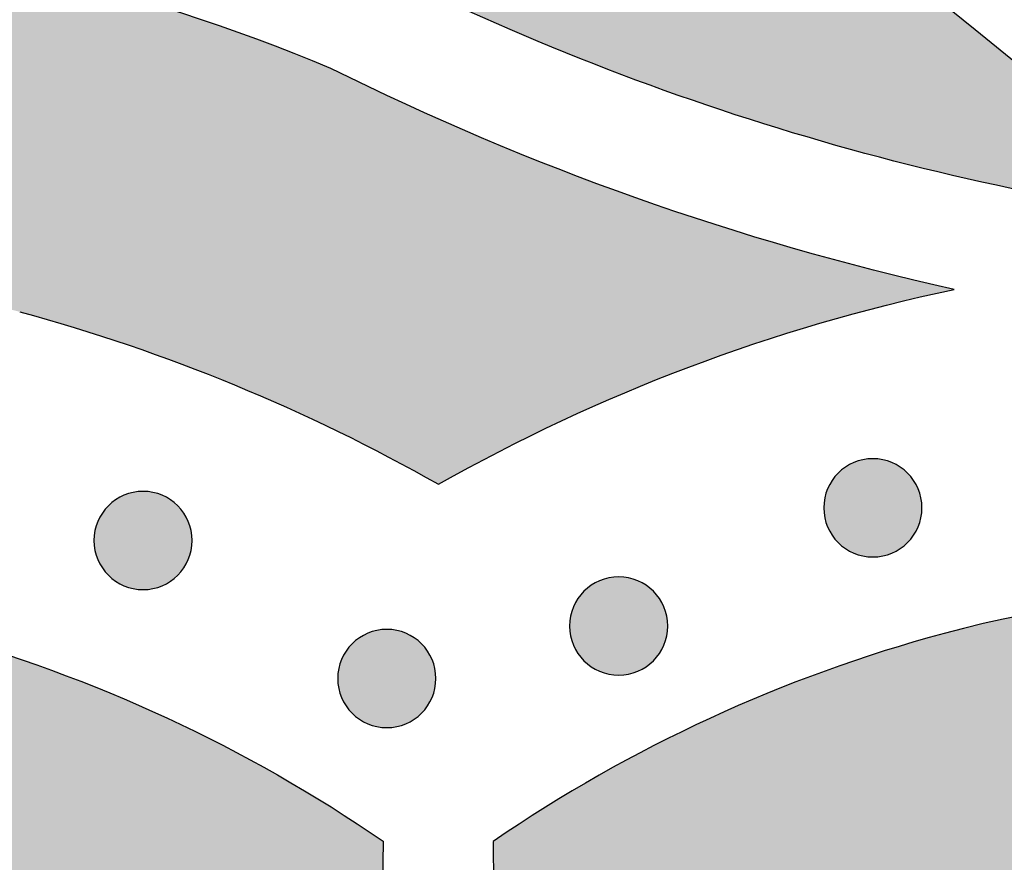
# Model space of a CAD drawing. Header units: millimetres. Extents: x -3873 to -97, y 912 to 4165.
# Tile 381 of 725: x -3118 to -3082, y 1728 to 1759. Entities that reach past the tile are written whole.
import ezdxf

# ---------------------------------------------------------------- set-up
doc = ezdxf.new("R2010")
doc.units = ezdxf.units.MM
doc.layers.add('pattern', color=7, linetype='Continuous', true_color=0x000000)

msp = doc.modelspace()

# ---------------------------------------------------------------- hatches: boundary and pattern name
at = {"layer": 'pattern'}
for points in [[(-3108.085, 1762.359), (-3113.944, 1766.516), (-3119.899, 1770.572), (-3125.947, 1774.523), (-3132.084, 1778.366), (-3138.309, 1782.099), (-3144.618, 1785.718), (-3151.008, 1789.221), (-3157.475, 1792.605), (-3164.018, 1795.867), (-3170.631, 1799.006), (-3177.312, 1802.018), (-3184.057, 1804.903), (-3190.862, 1807.657), (-3197.723, 1810.279), (-3204.637, 1812.767), (-3211.6, 1815.12), (-3218.608, 1817.337), (-3225.656, 1819.416), (-3232.741, 1821.355), (-3239.858, 1823.155), (-3247.003, 1824.814), (-3254.173, 1826.332), (-3261.363, 1827.708), (-3268.568, 1828.943), (-3275.786, 1830.035), (-3283.01, 1830.986), (-3290.238, 1831.794), (-3297.466, 1832.462), (-3304.688, 1832.988), (-3311.902, 1833.375), (-3319.102, 1833.622), (-3326.286, 1833.731), (-3326.275, 1845.732), (-3317.88, 1845.595), (-3309.461, 1845.275), (-3301.021, 1844.769), (-3292.568, 1844.078), (-3284.107, 1843.199), (-3275.645, 1842.131), (-3267.187, 1840.875), (-3258.741, 1839.428), (-3250.312, 1837.792), (-3241.907, 1835.966), (-3233.533, 1833.952), (-3225.194, 1831.748), (-3216.899, 1829.358), (-3208.652, 1826.781), (-3200.462, 1824.02), (-3192.332, 1821.076), (-3184.271, 1817.951), (-3176.283, 1814.649), (-3168.374, 1811.171), (-3160.551, 1807.52), (-3152.819, 1803.7), (-3145.183, 1799.714), (-3137.648, 1795.565), (-3130.221, 1791.258), (-3122.904, 1786.797), (-3115.704, 1782.185), (-3108.625, 1777.428), (-3101.671, 1772.529), (-3094.846, 1767.494), (-3088.153, 1762.328), (-3081.597, 1757.035), (-3075.181, 1751.621), (-3077.324, 1751.931), (-3079.463, 1752.29), (-3081.597, 1752.698), (-3083.724, 1753.156), (-3085.842, 1753.664), (-3087.95, 1754.22), (-3090.045, 1754.824), (-3092.126, 1755.477), (-3094.192, 1756.178), (-3096.241, 1756.926), (-3098.271, 1757.72), (-3100.28, 1758.559), (-3102.268, 1759.444), (-3104.232, 1760.373), (-3106.171, 1761.345)], [(-3179.837, 1680.423), (-3178.942, 1679.282), (-3178.078, 1678.114), (-3177.244, 1676.919), (-3176.443, 1675.699), (-3175.675, 1674.455), (-3174.941, 1673.188), (-3174.244, 1671.899), (-3173.582, 1670.591), (-3172.958, 1669.265), (-3172.372, 1667.923), (-3171.824, 1666.565), (-3171.315, 1665.194), (-3170.846, 1663.812), (-3170.417, 1662.419), (-3170.028, 1661.019), (-3169.679, 1659.612), (-3169.49, 1661.154), (-3169.26, 1662.694), (-3168.989, 1664.23), (-3168.678, 1665.762), (-3168.326, 1667.287), (-3167.933, 1668.804), (-3167.5, 1670.31), (-3167.028, 1671.806), (-3166.516, 1673.289), (-3165.966, 1674.757), (-3165.378, 1676.209), (-3164.752, 1677.643), (-3164.09, 1679.059), (-3163.392, 1680.455), (-3162.659, 1681.829), (-3161.893, 1683.18), (-3162.872, 1684.98), (-3163.797, 1686.812), (-3164.664, 1688.675), (-3165.473, 1690.564), (-3166.222, 1692.478), (-3166.91, 1694.414), (-3167.536, 1696.369), (-3168.1, 1698.339), (-3168.335, 1699.24), (-3168.553, 1700.148), (-3168.756, 1701.061), (-3168.943, 1701.98), (-3169.114, 1702.904), (-3169.268, 1703.832), (-3169.406, 1704.764), (-3169.527, 1705.701), (-3169.631, 1706.64), (-3169.719, 1707.583), (-3169.789, 1708.527), (-3169.842, 1709.474), (-3169.878, 1710.422), (-3169.897, 1711.371), (-3169.899, 1712.32), (-3169.883, 1713.27), (-3169.85, 1714.219), (-3169.8, 1715.167), (-3169.733, 1716.114), (-3169.649, 1717.059), (-3169.547, 1718.002), (-3169.429, 1718.942), (-3169.293, 1719.878), (-3169.141, 1720.811), (-3168.973, 1721.74), (-3168.787, 1722.664), (-3168.586, 1723.584), (-3168.368, 1724.497), (-3168.135, 1725.406), (-3167.886, 1726.307), (-3167.621, 1727.203), (-3167.341, 1728.091), (-3167.061, 1728.913), (-3166.756, 1729.732), (-3166.425, 1730.546), (-3166.068, 1731.356), (-3165.686, 1732.158), (-3165.279, 1732.953), (-3164.847, 1733.74), (-3164.39, 1734.516), (-3163.908, 1735.281), (-3163.403, 1736.034), (-3162.873, 1736.773), (-3162.321, 1737.498), (-3161.746, 1738.207), (-3161.149, 1738.9), (-3160.531, 1739.575), (-3159.893, 1740.231), (-3159.235, 1740.868), (-3158.559, 1741.485), (-3157.865, 1742.08), (-3157.155, 1742.654), (-3156.429, 1743.205), (-3155.689, 1743.733), (-3154.935, 1744.237), (-3154.169, 1744.718), (-3153.392, 1745.173), (-3152.605, 1745.604), (-3151.809, 1746.009), (-3151.005, 1746.39), (-3150.195, 1746.745), (-3149.38, 1747.074), (-3148.56, 1747.378), (-3147.738, 1747.657), (-3146.849, 1747.935), (-3145.954, 1748.198), (-3145.051, 1748.445), (-3144.143, 1748.677), (-3143.229, 1748.893), (-3142.309, 1749.093), (-3141.384, 1749.276), (-3140.455, 1749.443), (-3139.522, 1749.593), (-3138.585, 1749.727), (-3137.645, 1749.843), (-3136.702, 1749.943), (-3135.757, 1750.026), (-3134.81, 1750.091), (-3133.862, 1750.139), (-3132.912, 1750.17), (-3131.963, 1750.184), (-3131.013, 1750.181), (-3130.064, 1750.16), (-3129.116, 1750.122), (-3128.17, 1750.067), (-3127.225, 1749.995), (-3126.283, 1749.906), (-3125.344, 1749.8), (-3124.408, 1749.677), (-3123.476, 1749.537), (-3122.548, 1749.381), (-3121.624, 1749.209), (-3120.706, 1749.02), (-3119.793, 1748.815), (-3118.886, 1748.595), (-3117.985, 1748.359), (-3116.017, 1747.792), (-3114.066, 1747.162), (-3112.133, 1746.471), (-3110.222, 1745.719), (-3108.335, 1744.908), (-3106.476, 1744.038), (-3104.647, 1743.111), (-3102.85, 1742.129), (-3101.759, 1742.731), (-3100.656, 1743.313), (-3099.541, 1743.875), (-3098.414, 1744.415), (-3097.276, 1744.934), (-3096.128, 1745.432), (-3094.97, 1745.908), (-3093.803, 1746.361), (-3092.628, 1746.793), (-3091.445, 1747.201), (-3090.254, 1747.587), (-3089.057, 1747.95), (-3087.855, 1748.289), (-3086.647, 1748.605), (-3085.434, 1748.898), (-3084.218, 1749.168), (-3087.125, 1749.862), (-3090.013, 1750.646), (-3092.879, 1751.517), (-3095.719, 1752.475), (-3098.528, 1753.519), (-3101.303, 1754.646), (-3104.04, 1755.856), (-3106.735, 1757.147), (-3108.032, 1757.676), (-3109.344, 1758.179), (-3110.672, 1758.655), (-3112.015, 1759.103), (-3113.371, 1759.522), (-3114.739, 1759.912), (-3116.119, 1760.273), (-3117.511, 1760.604), (-3118.912, 1760.904), (-3120.321, 1761.173), (-3121.739, 1761.412), (-3123.163, 1761.618), (-3124.593, 1761.793), (-3126.028, 1761.936), (-3127.466, 1762.047), (-3128.907, 1762.125), (-3130.349, 1762.171), (-3131.791, 1762.185), (-3133.233, 1762.166), (-3134.673, 1762.115), (-3136.11, 1762.032), (-3137.543, 1761.917), (-3138.97, 1761.77), (-3140.392, 1761.592), (-3141.806, 1761.382), (-3143.213, 1761.141), (-3144.61, 1760.871), (-3145.997, 1760.57), (-3147.373, 1760.239), (-3148.737, 1759.88), (-3150.088, 1759.492), (-3151.425, 1759.076), (-3152.572, 1758.688), (-3153.714, 1758.264), (-3154.851, 1757.805), (-3155.98, 1757.31), (-3157.1, 1756.78), (-3158.21, 1756.214), (-3159.307, 1755.614), (-3160.39, 1754.979), (-3161.458, 1754.309), (-3162.509, 1753.606), (-3163.541, 1752.87), (-3164.553, 1752.102), (-3165.544, 1751.302), (-3166.511, 1750.472), (-3167.453, 1749.613), (-3168.37, 1748.725), (-3169.26, 1747.81), (-3170.121, 1746.869), (-3170.953, 1745.903), (-3171.755, 1744.914), (-3172.525, 1743.904), (-3173.263, 1742.873), (-3173.968, 1741.824), (-3174.639, 1740.757), (-3175.276, 1739.675), (-3175.879, 1738.579), (-3176.447, 1737.47), (-3176.979, 1736.351), (-3177.476, 1735.223), (-3177.937, 1734.087), (-3178.363, 1732.945), (-3178.754, 1731.8), (-3179.262, 1730.162), (-3179.726, 1728.512), (-3180.146, 1726.849), (-3180.522, 1725.177), (-3181.061, 1722.428), (-3181.525, 1719.657), (-3181.913, 1716.868), (-3182.224, 1714.064), (-3182.456, 1711.248), (-3182.611, 1708.424), (-3182.686, 1705.594), (-3182.683, 1702.762), (-3182.6, 1699.931), (-3182.438, 1697.104), (-3182.197, 1694.286), (-3181.878, 1691.478), (-3181.482, 1688.685), (-3181.009, 1685.909), (-3180.46, 1683.154)], [(-3088.407, 1742.536), (-3088.379, 1742.564), (-3088.35, 1742.591), (-3088.32, 1742.617), (-3088.289, 1742.644), (-3088.257, 1742.669), (-3088.225, 1742.695), (-3088.192, 1742.719), (-3088.158, 1742.743), (-3088.123, 1742.767), (-3088.087, 1742.789), (-3088.05, 1742.811), (-3088.013, 1742.832), (-3087.975, 1742.853), (-3087.936, 1742.873), (-3087.897, 1742.891), (-3087.857, 1742.909), (-3087.816, 1742.926), (-3087.775, 1742.942), (-3087.733, 1742.957), (-3087.69, 1742.971), (-3087.647, 1742.985), (-3087.604, 1742.997), (-3087.56, 1743.007), (-3087.516, 1743.017), (-3087.471, 1743.026), (-3087.426, 1743.034), (-3087.381, 1743.04), (-3087.335, 1743.045), (-3087.29, 1743.049), (-3087.244, 1743.052), (-3087.198, 1743.054), (-3087.152, 1743.055), (-3087.106, 1743.054), (-3087.06, 1743.052), (-3087.014, 1743.049), (-3086.969, 1743.045), (-3086.923, 1743.04), (-3086.878, 1743.033), (-3086.833, 1743.025), (-3086.788, 1743.017), (-3086.744, 1743.007), (-3086.7, 1742.996), (-3086.657, 1742.984), (-3086.614, 1742.97), (-3086.571, 1742.956), (-3086.529, 1742.941), (-3086.488, 1742.925), (-3086.447, 1742.908), (-3086.407, 1742.89), (-3086.368, 1742.871), (-3086.329, 1742.851), (-3086.291, 1742.831), (-3086.254, 1742.81), (-3086.217, 1742.787), (-3086.182, 1742.765), (-3086.147, 1742.741), (-3086.113, 1742.717), (-3086.079, 1742.692), (-3086.047, 1742.667), (-3086.015, 1742.641), (-3085.985, 1742.615), (-3085.955, 1742.588), (-3085.926, 1742.561), (-3085.898, 1742.534), (-3085.87, 1742.505), (-3085.843, 1742.476), (-3085.816, 1742.447), (-3085.79, 1742.416), (-3085.765, 1742.384), (-3085.739, 1742.352), (-3085.715, 1742.318), (-3085.691, 1742.284), (-3085.667, 1742.249), (-3085.645, 1742.214), (-3085.623, 1742.177), (-3085.601, 1742.14), (-3085.581, 1742.102), (-3085.561, 1742.063), (-3085.542, 1742.024), (-3085.525, 1741.983), (-3085.508, 1741.943), (-3085.492, 1741.901), (-3085.476, 1741.859), (-3085.462, 1741.817), (-3085.449, 1741.774), (-3085.437, 1741.73), (-3085.426, 1741.686), (-3085.417, 1741.642), (-3085.408, 1741.598), (-3085.4, 1741.553), (-3085.394, 1741.507), (-3085.389, 1741.462), (-3085.385, 1741.416), (-3085.382, 1741.37), (-3085.38, 1741.324), (-3085.379, 1741.279), (-3085.38, 1741.233), (-3085.382, 1741.187), (-3085.385, 1741.141), (-3085.389, 1741.095), (-3085.394, 1741.05), (-3085.401, 1741.005), (-3085.408, 1740.96), (-3085.417, 1740.915), (-3085.427, 1740.871), (-3085.438, 1740.827), (-3085.45, 1740.783), (-3085.463, 1740.74), (-3085.478, 1740.698), (-3085.493, 1740.656), (-3085.509, 1740.615), (-3085.526, 1740.574), (-3085.544, 1740.534), (-3085.563, 1740.495), (-3085.582, 1740.456), (-3085.603, 1740.418), (-3085.624, 1740.381), (-3085.646, 1740.344), (-3085.669, 1740.308), (-3085.693, 1740.273), (-3085.717, 1740.239), (-3085.741, 1740.206), (-3085.767, 1740.174), (-3085.792, 1740.142), (-3085.819, 1740.111), (-3085.845, 1740.082), (-3085.873, 1740.053), (-3085.9, 1740.024), (-3085.928, 1739.997), (-3085.957, 1739.97), (-3085.987, 1739.943), (-3086.018, 1739.917), (-3086.05, 1739.891), (-3086.082, 1739.866), (-3086.115, 1739.841), (-3086.15, 1739.817), (-3086.185, 1739.794), (-3086.22, 1739.771), (-3086.257, 1739.749), (-3086.294, 1739.728), (-3086.332, 1739.708), (-3086.371, 1739.688), (-3086.41, 1739.669), (-3086.45, 1739.651), (-3086.491, 1739.634), (-3086.533, 1739.618), (-3086.575, 1739.603), (-3086.617, 1739.589), (-3086.66, 1739.576), (-3086.703, 1739.564), (-3086.747, 1739.553), (-3086.792, 1739.543), (-3086.836, 1739.535), (-3086.881, 1739.527), (-3086.927, 1739.521), (-3086.972, 1739.515), (-3087.018, 1739.511), (-3087.063, 1739.508), (-3087.109, 1739.507), (-3087.155, 1739.506), (-3087.201, 1739.507), (-3087.247, 1739.508), (-3087.293, 1739.511), (-3087.339, 1739.516), (-3087.384, 1739.521), (-3087.429, 1739.527), (-3087.474, 1739.535), (-3087.519, 1739.544), (-3087.563, 1739.554), (-3087.607, 1739.565), (-3087.65, 1739.577), (-3087.693, 1739.59), (-3087.736, 1739.604), (-3087.778, 1739.619), (-3087.819, 1739.636), (-3087.86, 1739.653), (-3087.9, 1739.671), (-3087.939, 1739.689), (-3087.978, 1739.709), (-3088.016, 1739.73), (-3088.053, 1739.751), (-3088.09, 1739.773), (-3088.125, 1739.796), (-3088.16, 1739.819), (-3088.194, 1739.843), (-3088.228, 1739.868), (-3088.26, 1739.893), (-3088.292, 1739.919), (-3088.322, 1739.945), (-3088.352, 1739.972), (-3088.381, 1739.999), (-3088.409, 1740.027), (-3088.437, 1740.055), (-3088.464, 1740.084), (-3088.491, 1740.114), (-3088.517, 1740.145), (-3088.543, 1740.176), (-3088.568, 1740.209), (-3088.593, 1740.242), (-3088.617, 1740.276), (-3088.64, 1740.311), (-3088.663, 1740.347), (-3088.685, 1740.383), (-3088.706, 1740.421), (-3088.726, 1740.459), (-3088.746, 1740.498), (-3088.765, 1740.537), (-3088.783, 1740.577), (-3088.8, 1740.618), (-3088.816, 1740.659), (-3088.831, 1740.701), (-3088.845, 1740.744), (-3088.858, 1740.787), (-3088.87, 1740.83), (-3088.881, 1740.874), (-3088.891, 1740.918), (-3088.899, 1740.963), (-3088.907, 1741.008), (-3088.913, 1741.053), (-3088.919, 1741.099), (-3088.923, 1741.144), (-3088.926, 1741.19), (-3088.927, 1741.236), (-3088.928, 1741.282), (-3088.927, 1741.328), (-3088.925, 1741.374), (-3088.922, 1741.42), (-3088.918, 1741.465), (-3088.913, 1741.511), (-3088.906, 1741.556), (-3088.899, 1741.601), (-3088.89, 1741.645), (-3088.88, 1741.69), (-3088.869, 1741.734), (-3088.857, 1741.777), (-3088.844, 1741.82), (-3088.83, 1741.863), (-3088.814, 1741.904), (-3088.798, 1741.946), (-3088.781, 1741.987), (-3088.763, 1742.027), (-3088.744, 1742.066), (-3088.725, 1742.105), (-3088.704, 1742.143), (-3088.683, 1742.18), (-3088.661, 1742.216), (-3088.638, 1742.252), (-3088.615, 1742.287), (-3088.591, 1742.321), (-3088.566, 1742.354), (-3088.541, 1742.387), (-3088.515, 1742.418), (-3088.489, 1742.449), (-3088.462, 1742.479), (-3088.435, 1742.508)], [(-3114.779, 1741.356), (-3114.751, 1741.384), (-3114.722, 1741.411), (-3114.692, 1741.438), (-3114.661, 1741.464), (-3114.63, 1741.49), (-3114.597, 1741.515), (-3114.564, 1741.539), (-3114.53, 1741.563), (-3114.495, 1741.587), (-3114.459, 1741.609), (-3114.423, 1741.631), (-3114.385, 1741.653), (-3114.347, 1741.673), (-3114.309, 1741.693), (-3114.269, 1741.712), (-3114.229, 1741.729), (-3114.188, 1741.746), (-3114.147, 1741.762), (-3114.105, 1741.778), (-3114.062, 1741.792), (-3114.019, 1741.805), (-3113.976, 1741.817), (-3113.932, 1741.828), (-3113.888, 1741.837), (-3113.843, 1741.846), (-3113.798, 1741.854), (-3113.753, 1741.86), (-3113.707, 1741.865), (-3113.662, 1741.87), (-3113.616, 1741.872), (-3113.57, 1741.874), (-3113.524, 1741.875), (-3113.478, 1741.874), (-3113.432, 1741.872), (-3113.387, 1741.869), (-3113.341, 1741.865), (-3113.295, 1741.86), (-3113.25, 1741.853), (-3113.205, 1741.846), (-3113.161, 1741.837), (-3113.116, 1741.827), (-3113.072, 1741.816), (-3113.029, 1741.804), (-3112.986, 1741.791), (-3112.944, 1741.776), (-3112.902, 1741.761), (-3112.86, 1741.745), (-3112.82, 1741.728), (-3112.779, 1741.71), (-3112.74, 1741.691), (-3112.701, 1741.672), (-3112.663, 1741.651), (-3112.626, 1741.63), (-3112.59, 1741.608), (-3112.554, 1741.585), (-3112.519, 1741.561), (-3112.485, 1741.537), (-3112.452, 1741.513), (-3112.419, 1741.487), (-3112.388, 1741.462), (-3112.357, 1741.435), (-3112.327, 1741.409), (-3112.298, 1741.381), (-3112.27, 1741.354), (-3112.242, 1741.326), (-3112.215, 1741.297), (-3112.189, 1741.267), (-3112.162, 1741.236), (-3112.137, 1741.204), (-3112.112, 1741.172), (-3112.087, 1741.139), (-3112.063, 1741.104), (-3112.039, 1741.069), (-3112.017, 1741.034), (-3111.995, 1740.997), (-3111.974, 1740.96), (-3111.953, 1740.922), (-3111.933, 1740.883), (-3111.915, 1740.844), (-3111.897, 1740.804), (-3111.88, 1740.763), (-3111.864, 1740.721), (-3111.849, 1740.68), (-3111.835, 1740.637), (-3111.822, 1740.594), (-3111.81, 1740.551), (-3111.799, 1740.507), (-3111.789, 1740.462), (-3111.78, 1740.418), (-3111.773, 1740.373), (-3111.766, 1740.327), (-3111.761, 1740.282), (-3111.757, 1740.236), (-3111.754, 1740.191), (-3111.752, 1740.145), (-3111.752, 1740.099), (-3111.752, 1740.053), (-3111.754, 1740.007), (-3111.757, 1739.961), (-3111.761, 1739.915), (-3111.767, 1739.87), (-3111.773, 1739.825), (-3111.781, 1739.78), (-3111.789, 1739.735), (-3111.799, 1739.691), (-3111.81, 1739.647), (-3111.822, 1739.604), (-3111.836, 1739.561), (-3111.85, 1739.518), (-3111.865, 1739.476), (-3111.881, 1739.435), (-3111.898, 1739.394), (-3111.916, 1739.354), (-3111.935, 1739.315), (-3111.955, 1739.276), (-3111.975, 1739.238), (-3111.997, 1739.201), (-3112.019, 1739.164), (-3112.041, 1739.129), (-3112.065, 1739.094), (-3112.089, 1739.06), (-3112.114, 1739.026), (-3112.139, 1738.994), (-3112.165, 1738.962), (-3112.191, 1738.932), (-3112.218, 1738.902), (-3112.245, 1738.873), (-3112.272, 1738.845), (-3112.301, 1738.817), (-3112.33, 1738.79), (-3112.36, 1738.763), (-3112.39, 1738.737), (-3112.422, 1738.711), (-3112.454, 1738.686), (-3112.488, 1738.662), (-3112.522, 1738.637), (-3112.557, 1738.614), (-3112.593, 1738.591), (-3112.629, 1738.569), (-3112.666, 1738.548), (-3112.704, 1738.528), (-3112.743, 1738.508), (-3112.783, 1738.489), (-3112.823, 1738.471), (-3112.863, 1738.454), (-3112.905, 1738.438), (-3112.947, 1738.423), (-3112.989, 1738.409), (-3113.032, 1738.396), (-3113.076, 1738.384), (-3113.12, 1738.373), (-3113.164, 1738.363), (-3113.209, 1738.355), (-3113.254, 1738.347), (-3113.299, 1738.341), (-3113.344, 1738.335), (-3113.39, 1738.331), (-3113.436, 1738.328), (-3113.482, 1738.327), (-3113.527, 1738.326), (-3113.573, 1738.327), (-3113.619, 1738.329), (-3113.665, 1738.332), (-3113.711, 1738.336), (-3113.756, 1738.341), (-3113.801, 1738.348), (-3113.846, 1738.355), (-3113.891, 1738.364), (-3113.935, 1738.374), (-3113.979, 1738.385), (-3114.023, 1738.397), (-3114.066, 1738.41), (-3114.108, 1738.424), (-3114.15, 1738.44), (-3114.191, 1738.456), (-3114.232, 1738.473), (-3114.272, 1738.491), (-3114.312, 1738.51), (-3114.35, 1738.529), (-3114.388, 1738.55), (-3114.425, 1738.571), (-3114.462, 1738.593), (-3114.498, 1738.616), (-3114.533, 1738.639), (-3114.567, 1738.663), (-3114.6, 1738.688), (-3114.632, 1738.713), (-3114.664, 1738.739), (-3114.695, 1738.766), (-3114.724, 1738.792), (-3114.753, 1738.819), (-3114.782, 1738.847), (-3114.809, 1738.875), (-3114.836, 1738.904), (-3114.863, 1738.934), (-3114.889, 1738.965), (-3114.915, 1738.997), (-3114.94, 1739.029), (-3114.965, 1739.062), (-3114.989, 1739.096), (-3115.012, 1739.131), (-3115.035, 1739.167), (-3115.057, 1739.204), (-3115.078, 1739.241), (-3115.098, 1739.279), (-3115.118, 1739.318), (-3115.137, 1739.357), (-3115.155, 1739.397), (-3115.172, 1739.438), (-3115.188, 1739.479), (-3115.203, 1739.521), (-3115.217, 1739.564), (-3115.23, 1739.607), (-3115.242, 1739.65), (-3115.253, 1739.694), (-3115.263, 1739.739), (-3115.272, 1739.783), (-3115.279, 1739.828), (-3115.286, 1739.873), (-3115.291, 1739.919), (-3115.295, 1739.965), (-3115.298, 1740.01), (-3115.3, 1740.056), (-3115.3, 1740.102), (-3115.299, 1740.148), (-3115.298, 1740.194), (-3115.295, 1740.24), (-3115.29, 1740.285), (-3115.285, 1740.331), (-3115.279, 1740.376), (-3115.271, 1740.421), (-3115.262, 1740.466), (-3115.252, 1740.51), (-3115.241, 1740.554), (-3115.229, 1740.597), (-3115.216, 1740.64), (-3115.202, 1740.683), (-3115.187, 1740.725), (-3115.171, 1740.766), (-3115.153, 1740.807), (-3115.135, 1740.847), (-3115.117, 1740.886), (-3115.097, 1740.925), (-3115.076, 1740.963), (-3115.055, 1741), (-3115.033, 1741.037), (-3115.01, 1741.072), (-3114.987, 1741.107), (-3114.963, 1741.141), (-3114.938, 1741.175), (-3114.913, 1741.207), (-3114.887, 1741.239), (-3114.861, 1741.269), (-3114.834, 1741.299), (-3114.807, 1741.328)], [(-3097.593, 1738.269), (-3097.564, 1738.296), (-3097.535, 1738.324), (-3097.505, 1738.35), (-3097.475, 1738.376), (-3097.443, 1738.402), (-3097.411, 1738.427), (-3097.377, 1738.452), (-3097.343, 1738.476), (-3097.308, 1738.499), (-3097.272, 1738.522), (-3097.236, 1738.544), (-3097.199, 1738.565), (-3097.161, 1738.586), (-3097.122, 1738.605), (-3097.082, 1738.624), (-3097.042, 1738.642), (-3097.002, 1738.659), (-3096.96, 1738.675), (-3096.918, 1738.69), (-3096.876, 1738.704), (-3096.833, 1738.717), (-3096.789, 1738.729), (-3096.745, 1738.74), (-3096.701, 1738.75), (-3096.656, 1738.759), (-3096.611, 1738.766), (-3096.566, 1738.773), (-3096.521, 1738.778), (-3096.475, 1738.782), (-3096.429, 1738.785), (-3096.383, 1738.787), (-3096.337, 1738.787), (-3096.292, 1738.787), (-3096.246, 1738.785), (-3096.2, 1738.782), (-3096.154, 1738.778), (-3096.109, 1738.772), (-3096.064, 1738.766), (-3096.019, 1738.758), (-3095.974, 1738.749), (-3095.93, 1738.739), (-3095.886, 1738.728), (-3095.842, 1738.716), (-3095.799, 1738.703), (-3095.757, 1738.689), (-3095.715, 1738.674), (-3095.674, 1738.658), (-3095.633, 1738.641), (-3095.593, 1738.623), (-3095.553, 1738.604), (-3095.515, 1738.584), (-3095.477, 1738.564), (-3095.439, 1738.542), (-3095.403, 1738.52), (-3095.367, 1738.498), (-3095.332, 1738.474), (-3095.298, 1738.45), (-3095.265, 1738.425), (-3095.233, 1738.4), (-3095.201, 1738.374), (-3095.17, 1738.348), (-3095.14, 1738.321), (-3095.111, 1738.294), (-3095.083, 1738.266), (-3095.056, 1738.238), (-3095.029, 1738.209), (-3095.002, 1738.179), (-3094.976, 1738.149), (-3094.95, 1738.117), (-3094.925, 1738.084), (-3094.9, 1738.051), (-3094.876, 1738.017), (-3094.853, 1737.982), (-3094.83, 1737.946), (-3094.808, 1737.91), (-3094.787, 1737.873), (-3094.766, 1737.835), (-3094.747, 1737.796), (-3094.728, 1737.756), (-3094.71, 1737.716), (-3094.693, 1737.675), (-3094.677, 1737.634), (-3094.662, 1737.592), (-3094.648, 1737.55), (-3094.635, 1737.507), (-3094.623, 1737.463), (-3094.612, 1737.419), (-3094.602, 1737.375), (-3094.593, 1737.33), (-3094.586, 1737.285), (-3094.579, 1737.24), (-3094.574, 1737.195), (-3094.57, 1737.149), (-3094.567, 1737.103), (-3094.565, 1737.057), (-3094.565, 1737.011), (-3094.565, 1736.965), (-3094.567, 1736.92), (-3094.57, 1736.874), (-3094.575, 1736.828), (-3094.58, 1736.783), (-3094.586, 1736.737), (-3094.594, 1736.692), (-3094.603, 1736.648), (-3094.613, 1736.604), (-3094.624, 1736.56), (-3094.636, 1736.516), (-3094.649, 1736.473), (-3094.663, 1736.431), (-3094.678, 1736.389), (-3094.694, 1736.348), (-3094.711, 1736.307), (-3094.729, 1736.267), (-3094.748, 1736.227), (-3094.768, 1736.189), (-3094.789, 1736.151), (-3094.81, 1736.113), (-3094.832, 1736.077), (-3094.855, 1736.041), (-3094.878, 1736.006), (-3094.902, 1735.972), (-3094.927, 1735.939), (-3094.952, 1735.907), (-3094.978, 1735.875), (-3095.004, 1735.844), (-3095.031, 1735.814), (-3095.058, 1735.785), (-3095.086, 1735.757), (-3095.114, 1735.73), (-3095.143, 1735.703), (-3095.173, 1735.676), (-3095.204, 1735.65), (-3095.235, 1735.624), (-3095.268, 1735.599), (-3095.301, 1735.574), (-3095.335, 1735.55), (-3095.37, 1735.527), (-3095.406, 1735.504), (-3095.442, 1735.482), (-3095.48, 1735.461), (-3095.518, 1735.44), (-3095.556, 1735.421), (-3095.596, 1735.402), (-3095.636, 1735.384), (-3095.677, 1735.367), (-3095.718, 1735.351), (-3095.76, 1735.336), (-3095.803, 1735.322), (-3095.846, 1735.309), (-3095.889, 1735.297), (-3095.933, 1735.286), (-3095.977, 1735.276), (-3096.022, 1735.267), (-3096.067, 1735.26), (-3096.112, 1735.253), (-3096.158, 1735.248), (-3096.203, 1735.244), (-3096.249, 1735.241), (-3096.295, 1735.239), (-3096.341, 1735.239), (-3096.387, 1735.239), (-3096.433, 1735.241), (-3096.478, 1735.244), (-3096.524, 1735.248), (-3096.57, 1735.254), (-3096.615, 1735.26), (-3096.66, 1735.268), (-3096.704, 1735.277), (-3096.749, 1735.287), (-3096.793, 1735.298), (-3096.836, 1735.31), (-3096.879, 1735.323), (-3096.921, 1735.337), (-3096.963, 1735.352), (-3097.005, 1735.368), (-3097.045, 1735.385), (-3097.086, 1735.403), (-3097.125, 1735.422), (-3097.164, 1735.442), (-3097.202, 1735.462), (-3097.239, 1735.484), (-3097.275, 1735.506), (-3097.311, 1735.529), (-3097.346, 1735.552), (-3097.38, 1735.576), (-3097.413, 1735.601), (-3097.446, 1735.626), (-3097.477, 1735.652), (-3097.508, 1735.678), (-3097.538, 1735.705), (-3097.567, 1735.732), (-3097.595, 1735.76), (-3097.622, 1735.788), (-3097.65, 1735.817), (-3097.676, 1735.847), (-3097.703, 1735.878), (-3097.728, 1735.909), (-3097.753, 1735.942), (-3097.778, 1735.975), (-3097.802, 1736.009), (-3097.825, 1736.044), (-3097.848, 1736.08), (-3097.87, 1736.116), (-3097.891, 1736.154), (-3097.912, 1736.192), (-3097.931, 1736.23), (-3097.95, 1736.27), (-3097.968, 1736.31), (-3097.985, 1736.351), (-3098.001, 1736.392), (-3098.016, 1736.434), (-3098.03, 1736.476), (-3098.043, 1736.519), (-3098.055, 1736.563), (-3098.066, 1736.607), (-3098.076, 1736.651), (-3098.085, 1736.696), (-3098.092, 1736.741), (-3098.099, 1736.786), (-3098.104, 1736.832), (-3098.108, 1736.877), (-3098.111, 1736.923), (-3098.113, 1736.969), (-3098.113, 1737.015), (-3098.113, 1737.061), (-3098.111, 1737.107), (-3098.108, 1737.152), (-3098.104, 1737.198), (-3098.098, 1737.243), (-3098.092, 1737.289), (-3098.084, 1737.334), (-3098.075, 1737.378), (-3098.066, 1737.423), (-3098.055, 1737.466), (-3098.042, 1737.51), (-3098.029, 1737.553), (-3098.015, 1737.595), (-3098, 1737.637), (-3097.984, 1737.679), (-3097.967, 1737.719), (-3097.949, 1737.759), (-3097.93, 1737.799), (-3097.91, 1737.838), (-3097.89, 1737.876), (-3097.868, 1737.913), (-3097.846, 1737.949), (-3097.824, 1737.985), (-3097.8, 1738.02), (-3097.776, 1738.054), (-3097.751, 1738.087), (-3097.726, 1738.12), (-3097.7, 1738.151), (-3097.674, 1738.182), (-3097.647, 1738.212), (-3097.62, 1738.241)], [(-3104.849, 1729.238), (-3105.03, 1715.194), (-3106.47, 1716.52), (-3107.956, 1717.796), (-3109.485, 1719.02), (-3111.055, 1720.189), (-3111.806, 1720.716), (-3112.574, 1721.226), (-3113.358, 1721.718), (-3114.157, 1722.194), (-3114.971, 1722.65), (-3115.799, 1723.088), (-3116.641, 1723.506), (-3117.495, 1723.903), (-3118.362, 1724.28), (-3119.24, 1724.635), (-3120.128, 1724.969), (-3121.026, 1725.28), (-3121.933, 1725.568), (-3122.848, 1725.833), (-3123.77, 1726.075), (-3124.699, 1726.294), (-3125.632, 1726.488), (-3126.57, 1726.658), (-3127.512, 1726.804), (-3128.456, 1726.926), (-3129.401, 1727.023), (-3130.347, 1727.096), (-3131.293, 1727.145), (-3132.238, 1727.17), (-3133.18, 1727.17), (-3134.12, 1727.147), (-3135.055, 1727.1), (-3135.986, 1727.03), (-3136.911, 1726.937), (-3137.829, 1726.821), (-3138.741, 1726.683), (-3139.644, 1726.524), (-3139.787, 1726.495), (-3139.93, 1726.464), (-3140.073, 1726.431), (-3140.217, 1726.394), (-3140.36, 1726.355), (-3140.503, 1726.313), (-3140.646, 1726.268), (-3140.789, 1726.22), (-3140.932, 1726.17), (-3141.074, 1726.117), (-3141.216, 1726.061), (-3141.357, 1726.002), (-3141.498, 1725.94), (-3141.638, 1725.875), (-3141.777, 1725.808), (-3141.915, 1725.738), (-3142.053, 1725.665), (-3142.189, 1725.589), (-3142.324, 1725.511), (-3142.458, 1725.429), (-3142.591, 1725.345), (-3142.722, 1725.259), (-3142.852, 1725.169), (-3142.981, 1725.077), (-3143.108, 1724.983), (-3143.233, 1724.886), (-3143.356, 1724.786), (-3143.478, 1724.684), (-3143.598, 1724.58), (-3143.715, 1724.473), (-3143.831, 1724.364), (-3143.945, 1724.253), (-3144.056, 1724.139), (-3144.165, 1724.024), (-3144.272, 1723.906), (-3144.377, 1723.787), (-3144.479, 1723.665), (-3144.579, 1723.542), (-3144.676, 1723.417), (-3144.771, 1723.291), (-3144.863, 1723.162), (-3144.953, 1723.032), (-3145.04, 1722.901), (-3145.124, 1722.769), (-3145.206, 1722.635), (-3145.284, 1722.5), (-3145.36, 1722.364), (-3145.434, 1722.226), (-3145.504, 1722.088), (-3145.572, 1721.949), (-3145.637, 1721.809), (-3145.699, 1721.669), (-3145.758, 1721.528), (-3145.814, 1721.386), (-3145.868, 1721.244), (-3145.918, 1721.101), (-3145.966, 1720.958), (-3146.011, 1720.815), (-3146.054, 1720.672), (-3146.093, 1720.529), (-3146.13, 1720.386), (-3146.164, 1720.242), (-3146.195, 1720.099), (-3146.224, 1719.957), (-3146.385, 1719.054), (-3146.525, 1718.142), (-3146.642, 1717.224), (-3146.737, 1716.299), (-3146.809, 1715.369), (-3146.858, 1714.433), (-3146.883, 1713.494), (-3146.884, 1712.551), (-3146.861, 1711.607), (-3146.814, 1710.661), (-3146.743, 1709.715), (-3146.647, 1708.769), (-3146.527, 1707.825), (-3146.383, 1706.883), (-3146.215, 1705.945), (-3146.022, 1705.011), (-3145.806, 1704.082), (-3145.566, 1703.159), (-3145.302, 1702.244), (-3145.015, 1701.336), (-3144.706, 1700.438), (-3144.374, 1699.548), (-3144.021, 1698.67), (-3143.646, 1697.803), (-3143.25, 1696.947), (-3142.833, 1696.105), (-3142.397, 1695.276), (-3141.942, 1694.461), (-3141.469, 1693.661), (-3140.977, 1692.876), (-3140.469, 1692.107), (-3139.944, 1691.355), (-3138.777, 1689.783), (-3137.556, 1688.252), (-3136.283, 1686.764), (-3134.96, 1685.321), (-3149.005, 1685.167), (-3149.629, 1686.099), (-3150.235, 1687.046), (-3150.821, 1688.007), (-3151.387, 1688.981), (-3151.934, 1689.967), (-3152.459, 1690.966), (-3152.964, 1691.976), (-3153.448, 1692.996), (-3153.909, 1694.027), (-3154.349, 1695.067), (-3154.767, 1696.115), (-3155.162, 1697.172), (-3155.534, 1698.235), (-3155.884, 1699.305), (-3156.21, 1700.38), (-3156.514, 1701.461), (-3156.694, 1702.155), (-3156.863, 1702.854), (-3157.019, 1703.558), (-3157.163, 1704.266), (-3157.294, 1704.978), (-3157.413, 1705.693), (-3157.519, 1706.411), (-3157.613, 1707.132), (-3157.693, 1707.856), (-3157.76, 1708.582), (-3157.814, 1709.31), (-3157.856, 1710.039), (-3157.883, 1710.77), (-3157.898, 1711.501), (-3157.899, 1712.232), (-3157.887, 1712.964), (-3157.862, 1713.695), (-3157.823, 1714.426), (-3157.771, 1715.155), (-3157.706, 1715.883), (-3157.628, 1716.609), (-3157.537, 1717.333), (-3157.433, 1718.055), (-3157.316, 1718.774), (-3157.186, 1719.489), (-3157.043, 1720.201), (-3156.888, 1720.91), (-3156.72, 1721.614), (-3156.54, 1722.313), (-3156.348, 1723.008), (-3156.144, 1723.698), (-3155.929, 1724.382), (-3155.759, 1724.88), (-3155.574, 1725.376), (-3155.373, 1725.87), (-3155.157, 1726.36), (-3154.926, 1726.846), (-3154.679, 1727.328), (-3154.417, 1727.805), (-3154.141, 1728.275), (-3153.849, 1728.739), (-3153.542, 1729.195), (-3153.222, 1729.643), (-3152.887, 1730.082), (-3152.538, 1730.512), (-3152.177, 1730.931), (-3151.802, 1731.34), (-3151.416, 1731.738), (-3151.017, 1732.124), (-3150.608, 1732.498), (-3150.187, 1732.858), (-3149.757, 1733.206), (-3149.317, 1733.54), (-3148.868, 1733.86), (-3148.412, 1734.165), (-3147.947, 1734.456), (-3147.477, 1734.732), (-3147, 1734.993), (-3146.517, 1735.239), (-3146.031, 1735.47), (-3145.54, 1735.685), (-3145.046, 1735.884), (-3144.549, 1736.068), (-3144.051, 1736.237), (-3143.366, 1736.451), (-3142.676, 1736.654), (-3141.981, 1736.845), (-3141.281, 1737.023), (-3140.577, 1737.189), (-3139.868, 1737.343), (-3139.156, 1737.485), (-3138.44, 1737.613), (-3137.721, 1737.729), (-3136.999, 1737.832), (-3136.275, 1737.922), (-3135.549, 1737.999), (-3134.82, 1738.062), (-3134.091, 1738.113), (-3133.36, 1738.15), (-3132.629, 1738.174), (-3131.898, 1738.184), (-3131.166, 1738.182), (-3130.435, 1738.166), (-3129.705, 1738.137), (-3128.976, 1738.094), (-3128.248, 1738.038), (-3127.522, 1737.97), (-3126.798, 1737.888), (-3126.077, 1737.793), (-3125.359, 1737.686), (-3124.644, 1737.566), (-3123.933, 1737.433), (-3123.225, 1737.287), (-3122.522, 1737.13), (-3121.823, 1736.96), (-3121.129, 1736.778), (-3120.049, 1736.473), (-3118.974, 1736.144), (-3117.905, 1735.793), (-3116.842, 1735.418), (-3115.787, 1735.021), (-3114.739, 1734.602), (-3113.7, 1734.16), (-3112.67, 1733.696), (-3111.651, 1733.211), (-3110.642, 1732.704), (-3109.644, 1732.176), (-3108.659, 1731.628), (-3107.686, 1731.06), (-3106.726, 1730.472), (-3105.78, 1729.864)], [(-3094.687, 1720.174), (-3093.934, 1720.699), (-3093.166, 1721.207), (-3092.381, 1721.698), (-3091.581, 1722.172), (-3090.766, 1722.627), (-3089.937, 1723.063), (-3089.094, 1723.479), (-3088.239, 1723.875), (-3087.372, 1724.25), (-3086.493, 1724.604), (-3085.604, 1724.936), (-3084.706, 1725.245), (-3083.798, 1725.532), (-3082.882, 1725.795), (-3081.96, 1726.036), (-3081.031, 1726.252), (-3080.097, 1726.445), (-3079.159, 1726.613), (-3078.217, 1726.757), (-3077.273, 1726.877), (-3076.327, 1726.973), (-3075.381, 1727.044), (-3074.435, 1727.091), (-3073.49, 1727.114), (-3072.548, 1727.112), (-3071.609, 1727.087), (-3070.673, 1727.039), (-3069.743, 1726.967), (-3068.818, 1726.872), (-3067.899, 1726.755), (-3066.988, 1726.615), (-3066.085, 1726.454), (-3065.936, 1726.424), (-3065.787, 1726.391), (-3065.638, 1726.355), (-3065.49, 1726.317), (-3065.342, 1726.275), (-3065.194, 1726.231), (-3065.048, 1726.184), (-3064.901, 1726.134), (-3064.756, 1726.082), (-3064.611, 1726.027), (-3064.468, 1725.968), (-3064.325, 1725.908), (-3064.183, 1725.844), (-3064.043, 1725.778), (-3063.904, 1725.709), (-3063.766, 1725.637), (-3063.629, 1725.563), (-3063.494, 1725.486), (-3063.36, 1725.407), (-3063.228, 1725.326), (-3063.098, 1725.242), (-3062.969, 1725.155), (-3062.842, 1725.067), (-3062.717, 1724.976), (-3062.594, 1724.883), (-3062.473, 1724.787), (-3062.353, 1724.69), (-3062.236, 1724.591), (-3062.121, 1724.489), (-3062.008, 1724.386), (-3061.897, 1724.281), (-3061.789, 1724.175), (-3061.682, 1724.066), (-3061.578, 1723.955), (-3061.475, 1723.842), (-3061.374, 1723.726), (-3061.275, 1723.609), (-3061.178, 1723.49), (-3061.082, 1723.368), (-3060.99, 1723.245), (-3060.899, 1723.12), (-3060.81, 1722.993), (-3060.724, 1722.864), (-3060.641, 1722.733), (-3060.559, 1722.601), (-3060.48, 1722.467), (-3060.404, 1722.332), (-3060.33, 1722.195), (-3060.259, 1722.057), (-3060.19, 1721.918), (-3060.124, 1721.777), (-3060.061, 1721.635), (-3060, 1721.492), (-3059.942, 1721.349), (-3059.887, 1721.204), (-3059.835, 1721.058), (-3059.785, 1720.912), (-3059.739, 1720.765), (-3059.695, 1720.618), (-3059.654, 1720.47), (-3059.616, 1720.321), (-3059.58, 1720.172), (-3059.548, 1720.023), (-3059.518, 1719.874), (-3059.358, 1718.971), (-3059.221, 1718.059), (-3059.105, 1717.141), (-3059.012, 1716.216), (-3058.942, 1715.285), (-3058.895, 1714.349), (-3058.872, 1713.41), (-3058.872, 1712.468), (-3058.897, 1711.523), (-3058.946, 1710.577), (-3059.019, 1709.631), (-3059.116, 1708.685), (-3059.238, 1707.742), (-3059.384, 1706.8), (-3059.554, 1705.862), (-3059.748, 1704.928), (-3059.966, 1704), (-3060.208, 1703.078), (-3060.474, 1702.163), (-3060.762, 1701.256), (-3061.073, 1700.358), (-3061.407, 1699.469), (-3061.762, 1698.592), (-3062.139, 1697.725), (-3062.536, 1696.87), (-3062.954, 1696.029), (-3063.392, 1695.201), (-3063.848, 1694.387), (-3064.323, 1693.587), (-3064.816, 1692.804), (-3065.326, 1692.036), (-3065.852, 1691.284), (-3067.022, 1689.715), (-3068.246, 1688.186), (-3069.522, 1686.7), (-3070.848, 1685.26), (-3056.804, 1685.079), (-3056.177, 1686.01), (-3055.57, 1686.956), (-3054.982, 1687.916), (-3054.414, 1688.888), (-3053.865, 1689.874), (-3053.338, 1690.872), (-3052.831, 1691.881), (-3052.346, 1692.9), (-3051.882, 1693.93), (-3051.44, 1694.969), (-3051.02, 1696.016), (-3050.623, 1697.072), (-3050.249, 1698.135), (-3049.897, 1699.204), (-3049.569, 1700.279), (-3049.264, 1701.359), (-3049.082, 1702.053), (-3048.912, 1702.751), (-3048.754, 1703.455), (-3048.609, 1704.162), (-3048.476, 1704.874), (-3048.356, 1705.589), (-3048.248, 1706.307), (-3048.154, 1707.028), (-3048.072, 1707.752), (-3048.003, 1708.478), (-3047.948, 1709.205), (-3047.905, 1709.935), (-3047.876, 1710.665), (-3047.86, 1711.396), (-3047.857, 1712.127), (-3047.868, 1712.859), (-3047.892, 1713.59), (-3047.929, 1714.321), (-3047.98, 1715.05), (-3048.043, 1715.778), (-3048.12, 1716.505), (-3048.21, 1717.229), (-3048.313, 1717.951), (-3048.429, 1718.67), (-3048.557, 1719.386), (-3048.698, 1720.098), (-3048.852, 1720.807), (-3049.019, 1721.511), (-3049.197, 1722.211), (-3049.388, 1722.906), (-3049.59, 1723.596), (-3049.805, 1724.281), (-3049.978, 1724.792), (-3050.167, 1725.3), (-3050.372, 1725.804), (-3050.591, 1726.302), (-3050.826, 1726.794), (-3051.075, 1727.28), (-3051.339, 1727.759), (-3051.618, 1728.23), (-3051.91, 1728.692), (-3052.215, 1729.146), (-3052.533, 1729.589), (-3052.864, 1730.023), (-3053.207, 1730.446), (-3053.562, 1730.858), (-3053.928, 1731.258), (-3054.304, 1731.646), (-3054.691, 1732.022), (-3055.09, 1732.389), (-3055.501, 1732.744), (-3055.923, 1733.088), (-3056.356, 1733.42), (-3056.8, 1733.739), (-3057.252, 1734.045), (-3057.714, 1734.338), (-3058.185, 1734.617), (-3058.663, 1734.882), (-3059.148, 1735.133), (-3059.64, 1735.368), (-3060.138, 1735.589), (-3060.641, 1735.794), (-3061.149, 1735.984), (-3061.66, 1736.159), (-3062.344, 1736.374), (-3063.034, 1736.578), (-3063.729, 1736.77), (-3064.428, 1736.95), (-3065.132, 1737.118), (-3065.841, 1737.273), (-3066.553, 1737.415), (-3067.268, 1737.545), (-3067.987, 1737.663), (-3068.709, 1737.767), (-3069.433, 1737.858), (-3070.159, 1737.936), (-3070.887, 1738.001), (-3071.616, 1738.053), (-3072.347, 1738.092), (-3073.078, 1738.117), (-3073.809, 1738.129), (-3074.541, 1738.128), (-3075.272, 1738.113), (-3076.002, 1738.085), (-3076.732, 1738.044), (-3077.46, 1737.99), (-3078.185, 1737.923), (-3078.909, 1737.842), (-3079.631, 1737.749), (-3080.349, 1737.643), (-3081.064, 1737.524), (-3081.776, 1737.393), (-3082.484, 1737.249), (-3083.187, 1737.092), (-3083.887, 1736.924), (-3084.581, 1736.743), (-3085.661, 1736.44), (-3086.737, 1736.114), (-3087.807, 1735.764), (-3088.87, 1735.392), (-3089.927, 1734.997), (-3090.975, 1734.579), (-3092.015, 1734.139), (-3093.045, 1733.678), (-3094.066, 1733.194), (-3095.076, 1732.689), (-3096.074, 1732.164), (-3097.061, 1731.617), (-3098.035, 1731.051), (-3098.996, 1730.464), (-3099.943, 1729.859), (-3100.875, 1729.234), (-3100.721, 1715.19), (-3099.278, 1716.513), (-3097.79, 1717.786), (-3096.258, 1719.007)], [(-3105.973, 1736.372), (-3105.945, 1736.399), (-3105.915, 1736.426), (-3105.886, 1736.453), (-3105.855, 1736.479), (-3105.823, 1736.505), (-3105.791, 1736.53), (-3105.757, 1736.555), (-3105.723, 1736.579), (-3105.688, 1736.602), (-3105.653, 1736.625), (-3105.616, 1736.647), (-3105.579, 1736.668), (-3105.541, 1736.689), (-3105.502, 1736.708), (-3105.463, 1736.727), (-3105.422, 1736.745), (-3105.382, 1736.762), (-3105.34, 1736.778), (-3105.298, 1736.793), (-3105.256, 1736.807), (-3105.213, 1736.82), (-3105.169, 1736.832), (-3105.125, 1736.843), (-3105.081, 1736.853), (-3105.037, 1736.862), (-3104.992, 1736.869), (-3104.946, 1736.876), (-3104.901, 1736.881), (-3104.855, 1736.885), (-3104.809, 1736.888), (-3104.764, 1736.89), (-3104.718, 1736.89), (-3104.672, 1736.89), (-3104.626, 1736.888), (-3104.58, 1736.885), (-3104.534, 1736.881), (-3104.489, 1736.875), (-3104.444, 1736.869), (-3104.399, 1736.861), (-3104.354, 1736.852), (-3104.31, 1736.842), (-3104.266, 1736.831), (-3104.222, 1736.819), (-3104.179, 1736.806), (-3104.137, 1736.792), (-3104.095, 1736.777), (-3104.054, 1736.761), (-3104.013, 1736.744), (-3103.973, 1736.726), (-3103.934, 1736.707), (-3103.895, 1736.687), (-3103.857, 1736.667), (-3103.82, 1736.645), (-3103.783, 1736.623), (-3103.747, 1736.6), (-3103.712, 1736.577), (-3103.678, 1736.553), (-3103.645, 1736.528), (-3103.613, 1736.503), (-3103.581, 1736.477), (-3103.55, 1736.451), (-3103.521, 1736.424), (-3103.492, 1736.397), (-3103.463, 1736.369), (-3103.436, 1736.341), (-3103.409, 1736.312), (-3103.382, 1736.282), (-3103.356, 1736.252), (-3103.33, 1736.22), (-3103.305, 1736.187), (-3103.28, 1736.154), (-3103.256, 1736.12), (-3103.233, 1736.085), (-3103.21, 1736.049), (-3103.188, 1736.013), (-3103.167, 1735.976), (-3103.147, 1735.938), (-3103.127, 1735.899), (-3103.108, 1735.859), (-3103.09, 1735.819), (-3103.073, 1735.778), (-3103.057, 1735.737), (-3103.042, 1735.695), (-3103.028, 1735.653), (-3103.015, 1735.61), (-3103.003, 1735.566), (-3102.992, 1735.522), (-3102.982, 1735.478), (-3102.974, 1735.433), (-3102.966, 1735.388), (-3102.96, 1735.343), (-3102.954, 1735.298), (-3102.95, 1735.252), (-3102.947, 1735.206), (-3102.946, 1735.16), (-3102.945, 1735.114), (-3102.946, 1735.068), (-3102.947, 1735.023), (-3102.95, 1734.977), (-3102.955, 1734.931), (-3102.96, 1734.886), (-3102.967, 1734.84), (-3102.974, 1734.795), (-3102.983, 1734.751), (-3102.993, 1734.707), (-3103.004, 1734.663), (-3103.016, 1734.619), (-3103.029, 1734.576), (-3103.043, 1734.534), (-3103.058, 1734.492), (-3103.075, 1734.451), (-3103.092, 1734.41), (-3103.11, 1734.37), (-3103.128, 1734.33), (-3103.148, 1734.292), (-3103.169, 1734.254), (-3103.19, 1734.216), (-3103.212, 1734.18), (-3103.235, 1734.144), (-3103.258, 1734.109), (-3103.282, 1734.075), (-3103.307, 1734.042), (-3103.332, 1734.01), (-3103.358, 1733.978), (-3103.384, 1733.947), (-3103.411, 1733.917), (-3103.438, 1733.888), (-3103.466, 1733.86), (-3103.494, 1733.833), (-3103.523, 1733.806), (-3103.553, 1733.779), (-3103.584, 1733.753), (-3103.615, 1733.727), (-3103.648, 1733.702), (-3103.681, 1733.677), (-3103.715, 1733.653), (-3103.75, 1733.63), (-3103.786, 1733.607), (-3103.822, 1733.585), (-3103.86, 1733.564), (-3103.898, 1733.543), (-3103.937, 1733.524), (-3103.976, 1733.505), (-3104.016, 1733.487), (-3104.057, 1733.47), (-3104.098, 1733.454), (-3104.14, 1733.439), (-3104.183, 1733.425), (-3104.226, 1733.412), (-3104.269, 1733.4), (-3104.313, 1733.389), (-3104.357, 1733.379), (-3104.402, 1733.37), (-3104.447, 1733.363), (-3104.492, 1733.356), (-3104.538, 1733.351), (-3104.583, 1733.347), (-3104.629, 1733.344), (-3104.675, 1733.342), (-3104.721, 1733.342), (-3104.767, 1733.342), (-3104.813, 1733.344), (-3104.859, 1733.347), (-3104.904, 1733.351), (-3104.95, 1733.357), (-3104.995, 1733.363), (-3105.04, 1733.371), (-3105.084, 1733.38), (-3105.129, 1733.39), (-3105.173, 1733.401), (-3105.216, 1733.413), (-3105.259, 1733.426), (-3105.302, 1733.44), (-3105.343, 1733.455), (-3105.385, 1733.471), (-3105.426, 1733.488), (-3105.466, 1733.506), (-3105.505, 1733.525), (-3105.544, 1733.545), (-3105.582, 1733.565), (-3105.619, 1733.587), (-3105.655, 1733.609), (-3105.691, 1733.632), (-3105.726, 1733.655), (-3105.76, 1733.679), (-3105.793, 1733.704), (-3105.826, 1733.729), (-3105.857, 1733.755), (-3105.888, 1733.781), (-3105.918, 1733.808), (-3105.947, 1733.835), (-3105.975, 1733.863), (-3106.003, 1733.891), (-3106.03, 1733.92), (-3106.056, 1733.95), (-3106.083, 1733.981), (-3106.108, 1734.012), (-3106.134, 1734.045), (-3106.158, 1734.078), (-3106.182, 1734.112), (-3106.206, 1734.147), (-3106.228, 1734.183), (-3106.25, 1734.219), (-3106.271, 1734.257), (-3106.292, 1734.295), (-3106.312, 1734.333), (-3106.33, 1734.373), (-3106.348, 1734.413), (-3106.365, 1734.454), (-3106.381, 1734.495), (-3106.396, 1734.537), (-3106.41, 1734.579), (-3106.424, 1734.622), (-3106.436, 1734.666), (-3106.446, 1734.71), (-3106.456, 1734.754), (-3106.465, 1734.799), (-3106.473, 1734.844), (-3106.479, 1734.889), (-3106.484, 1734.934), (-3106.488, 1734.98), (-3106.491, 1735.026), (-3106.493, 1735.072), (-3106.494, 1735.118), (-3106.493, 1735.164), (-3106.491, 1735.21), (-3106.488, 1735.255), (-3106.484, 1735.301), (-3106.479, 1735.346), (-3106.472, 1735.392), (-3106.464, 1735.437), (-3106.456, 1735.481), (-3106.446, 1735.526), (-3106.435, 1735.569), (-3106.423, 1735.613), (-3106.409, 1735.656), (-3106.395, 1735.698), (-3106.38, 1735.74), (-3106.364, 1735.782), (-3106.347, 1735.822), (-3106.329, 1735.862), (-3106.31, 1735.902), (-3106.29, 1735.941), (-3106.27, 1735.978), (-3106.249, 1736.016), (-3106.226, 1736.052), (-3106.204, 1736.088), (-3106.18, 1736.123), (-3106.156, 1736.157), (-3106.132, 1736.19), (-3106.106, 1736.223), (-3106.08, 1736.254), (-3106.054, 1736.285), (-3106.027, 1736.315), (-3106, 1736.344)]]:
    msp.add_hatch(color=256, dxfattribs=at).paths.add_polyline_path(points, flags=0)

# ---------------------------------------------------------------- linework, layer by layer
for p, q in [((-3104.849, 1729.238), (-3105.03, 1715.194)), ((-3100.875, 1729.234), (-3100.721, 1715.19))]:
    msp.add_line(p, q, dxfattribs=at)
at = {"layer": 'pattern', "extrusion": (0, 0, -1)}
for centre in [(3087.154, 1741.28), (3113.526, 1740.1), (3096.339, 1737.013), (3104.719, 1735.116)]:
    msp.add_circle(centre, 1.774, dxfattribs=at)
for centre, radius, start, end in [((3328.4, 1458.038), 387.7, 90.31409, 130.77821), ((3062.679, 1845.712), 94.918, 277.56871, 298.57907), ((3062.679, 1845.712), 98.918, 282.5771, 296.44804), ((3070.675, 1685.135), 65.449, 60.55426, 78.05768), ((3135.133, 1685.197), 65.449, 105.18929, 119.55495), ((3135.133, 1685.197), 53.449, 105.1893, 124.5132)]:
    msp.add_arc(centre, radius, start, end, dxfattribs=at)
at = {"layer": 'pattern'}
for centre, radius, start, end in [((-3131.679, 1697.919), 64.266, 67.16164, 107.8942), ((-3074.105, 1697.864), 40.266, 71.9966, 105.0801), ((-3070.675, 1685.135), 53.449, 105.0801, 124.404)]:
    msp.add_arc(centre, radius, start, end, dxfattribs=at)

doc.saveas('drawing.dxf')
